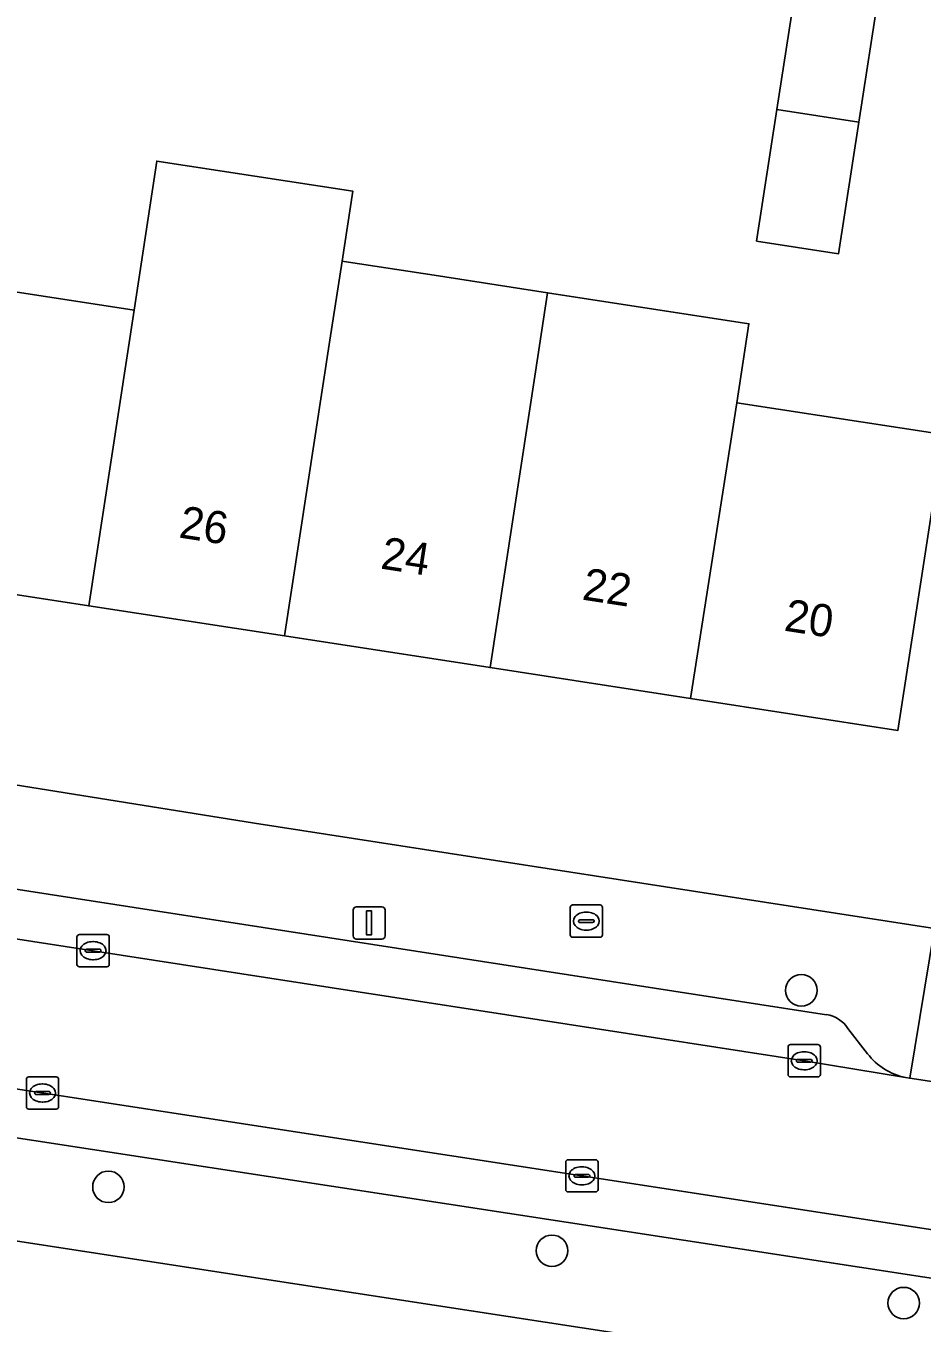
# Model space of a CAD drawing. Extents: x 161483 to 162250, y 379484 to 380833.
# Drawn here: x 162040.48 to 162068.29, y 380518.15 to 380558.39 of the extents above; entities that cross this region are included whole.
import ezdxf

# ---------------------------------------------------------------- set-up
doc = ezdxf.new("R2010")
doc.units = 0
for name, color, linetype in [('IMGEO_Boom', 7, 'Continuous'), ('IMGEO_Brandkraan', 7, 'Continuous'), ('IMGEO_Erf', 7, 'Continuous'), ('IMGEO_Kolk', 7, 'Continuous'), ('IMGEO_Lichtmast', 7, 'Continuous'), ('IMGEO_Pand', 7, 'Continuous'), ('IMGEO_Pand_nummerreeks', 7, 'Continuous'), ('IMGEO_Parkeervlak_open', 7, 'Continuous'), ('IMGEO_Rijbaan_lokaal_open', 7, 'Continuous'), ('IMGEO_Voetpad_open', 7, 'Continuous')]:
    doc.layers.add(name, color=color, linetype=linetype)

msp = doc.modelspace()

# ---------------------------------------------------------------- linework, layer by layer
at = {"layer": 'IMGEO_Boom'}
for centre in [(162064.543, 380528.469), (162043.038, 380522.375), (162056.802, 380520.392), (162067.719, 380518.769)]:
    msp.add_circle(centre, 0.489, dxfattribs=at)
at = {"layer": 'IMGEO_Brandkraan'}
for p, q in [((162057.369, 380530.192), (162057.369, 380531.044)), ((162057.444, 380531.118), (162058.296, 380531.118)), ((162057.857, 380530.898), (162057.882, 380530.898)), ((162058.37, 380531.044), (162058.37, 380530.192)), ((162057.628, 380530.612), (162057.628, 380530.624)), ((162058.066, 380530.575), (162057.668, 380530.575)), ((162057.671, 380530.661), (162058.069, 380530.661)), ((162058.112, 380530.624), (162058.112, 380530.612)), ((162058.296, 380530.118), (162057.444, 380530.118)), ((162057.88, 380530.338), (162057.855, 380530.338))]:
    msp.add_line(p, q, dxfattribs=at)
for points in [[(162057.369, 380530.192), (162057.369, 380531.044)], [(162057.444, 380531.118), (162058.296, 380531.118)], [(162058.37, 380531.044), (162058.37, 380530.192)], [(162058.296, 380530.118), (162057.444, 380530.118)]]:
    msp.add_lwpolyline(points, dxfattribs=at)
for centre, radius, start, end in [((162057.446, 380531.042), 0.0765, 91.552, 178.448), ((162057.446, 380531.042), 0.0765, 91.552, 178.448), ((162058.294, 380531.042), 0.0765, 1.552, 88.448), ((162058.294, 380531.042), 0.0765, 1.552, 88.448), ((162057.668, 380530.621), 0.0403, 85.8775, 175.7526), ((162057.665, 380530.611), 0.0366, 178.938, 274.7102), ((162058.069, 380530.618), 0.043, 264.8664, 352.4533), ((162058.073, 380530.623), 0.0386, 1.7309, 96.639), ((162057.446, 380530.194), 0.0765, 181.552, 268.448), ((162057.446, 380530.194), 0.0765, 181.552, 268.448), ((162058.294, 380530.194), 0.0765, 271.552, 358.448), ((162058.294, 380530.194), 0.0765, 271.552, 358.448)]:
    msp.add_arc(centre, radius, start, end, dxfattribs=at)
for centre, major_axis, ratio, start_param, end_param in [((162057.856, 380530.618), (-0.387, 0.002), 0.722429, 4.712389, 7.853982), ((162057.881, 380530.618), (-0.39, 0.002), 0.717154, 1.570796, 4.712389)]:
    msp.add_ellipse(centre, major_axis=major_axis, ratio=ratio, start_param=start_param, end_param=end_param, dxfattribs=at)
at = {"layer": 'IMGEO_Erf'}
for points in [[(162068.299, 380541.476), (162067.539, 380536.534), (162061.1, 380537.524), (162054.881, 380538.481), (162048.503, 380539.462), (162042.429, 380540.396), (162036.305, 380541.338), (162029.98, 380542.31), (162023.467, 380543.312), (162024.878, 380552.488), (162025.73, 380558.026), (162022.456, 380558.53), (162022.95, 380561.741), (162023.444, 380564.952), (162023.938, 380568.163), (162020.791, 380568.646), (162016.576, 380541.193)], [(162029.48, 380560.736), (162028.986, 380557.525), (162032.293, 380557.017), (162031.391, 380551.486), (162035.496, 380550.855), (162036.025, 380554.099), (162038.212, 380553.742), (162037.716, 380550.514), (162043.839, 380549.572), (162044.539, 380554.192), (162050.623, 380553.257), (162050.29, 380551.09), (162050.488, 380551.059), (162053.146, 380550.651), (162056.668, 380550.109), (162062.912, 380549.149), (162062.535, 380546.697), (162068.95, 380545.71)], [(162066.955, 380559.486), (162066.326, 380555.403), (162065.698, 380551.319), (162063.153, 380551.71), (162063.782, 380555.794), (162064.376, 380559.656)], [(162020.055, 380538.057), (162047.574, 380533.654), (162068.673, 380530.391)], [(162083.408, 380514.075), (162048.414, 380519.427), (162017.011, 380524.254)]]:
    msp.add_lwpolyline(points, dxfattribs=at)
at = {"layer": 'IMGEO_Kolk'}
for p, q in [((162042.061, 380529.275), (162042.061, 380530.127)), ((162042.136, 380530.201), (162042.988, 380530.201)), ((162042.549, 380529.981), (162042.574, 380529.981)), ((162043.062, 380530.127), (162043.062, 380529.275)), ((162042.32, 380529.695), (162042.32, 380529.707)), ((162042.758, 380529.658), (162042.36, 380529.658)), ((162042.363, 380529.744), (162042.761, 380529.744)), ((162042.804, 380529.707), (162042.804, 380529.695)), ((162042.988, 380529.201), (162042.136, 380529.201)), ((162042.572, 380529.421), (162042.547, 380529.421)), ((162064.205, 380526.787), (162065.057, 380526.787)), ((162064.13, 380525.861), (162064.13, 380526.713)), ((162064.432, 380526.33), (162064.83, 380526.33)), ((162064.618, 380526.567), (162064.643, 380526.567)), ((162065.131, 380526.713), (162065.131, 380525.861)), ((162064.389, 380526.281), (162064.389, 380526.293)), ((162064.827, 380526.244), (162064.429, 380526.244)), ((162064.641, 380526.007), (162064.616, 380526.007)), ((162064.873, 380526.293), (162064.873, 380526.281)), ((162040.492, 380524.86), (162040.492, 380525.712)), ((162040.567, 380525.786), (162041.419, 380525.786)), ((162040.98, 380525.566), (162041.005, 380525.566)), ((162041.493, 380525.712), (162041.493, 380524.86)), ((162065.057, 380525.787), (162064.205, 380525.787)), ((162040.751, 380525.28), (162040.751, 380525.292)), ((162041.189, 380525.243), (162040.791, 380525.243)), ((162040.794, 380525.329), (162041.192, 380525.329)), ((162041.235, 380525.292), (162041.235, 380525.28)), ((162041.419, 380524.786), (162040.567, 380524.786)), ((162041.003, 380525.006), (162040.978, 380525.006)), ((162057.23, 380522.291), (162057.23, 380523.143)), ((162057.305, 380523.217), (162058.157, 380523.217)), ((162058.231, 380523.143), (162058.231, 380522.291)), ((162057.489, 380522.711), (162057.489, 380522.723)), ((162057.532, 380522.76), (162057.93, 380522.76)), ((162057.718, 380522.997), (162057.743, 380522.997)), ((162057.973, 380522.723), (162057.973, 380522.711)), ((162057.927, 380522.674), (162057.529, 380522.674)), ((162057.741, 380522.437), (162057.716, 380522.437)), ((162058.157, 380522.217), (162057.305, 380522.217))]:
    msp.add_line(p, q, dxfattribs=at)
for points in [[(162042.061, 380529.275), (162042.061, 380530.127)], [(162042.136, 380530.201), (162042.988, 380530.201)], [(162043.062, 380530.127), (162043.062, 380529.275)], [(162042.988, 380529.201), (162042.136, 380529.201)], [(162064.205, 380526.787), (162065.057, 380526.787)], [(162064.13, 380525.861), (162064.13, 380526.713)], [(162065.131, 380526.713), (162065.131, 380525.861)], [(162040.492, 380524.86), (162040.492, 380525.712)], [(162040.567, 380525.786), (162041.419, 380525.786)], [(162041.493, 380525.712), (162041.493, 380524.86)], [(162065.057, 380525.787), (162064.205, 380525.787)], [(162041.419, 380524.786), (162040.567, 380524.786)], [(162057.23, 380522.291), (162057.23, 380523.143)], [(162057.305, 380523.217), (162058.157, 380523.217)], [(162058.231, 380523.143), (162058.231, 380522.291)], [(162058.157, 380522.217), (162057.305, 380522.217)]]:
    msp.add_lwpolyline(points, dxfattribs=at)
for centre, radius, start, end in [((162042.138, 380530.125), 0.0765, 91.552, 178.448), ((162042.138, 380530.125), 0.0765, 91.552, 178.448), ((162042.986, 380530.125), 0.0765, 1.552, 88.448), ((162042.986, 380530.125), 0.0765, 1.552, 88.448), ((162042.36, 380529.704), 0.0403, 85.8775, 175.7526), ((162042.357, 380529.694), 0.0366, 178.938, 274.7102), ((162042.761, 380529.701), 0.043, 264.8664, 352.4533), ((162042.765, 380529.706), 0.0386, 1.7309, 96.639), ((162042.138, 380529.277), 0.0765, 181.552, 268.448), ((162042.138, 380529.277), 0.0765, 181.552, 268.448), ((162042.986, 380529.277), 0.0765, 271.552, 358.448), ((162042.986, 380529.277), 0.0765, 271.552, 358.448), ((162064.207, 380526.711), 0.0765, 91.552, 178.448), ((162064.207, 380526.711), 0.0765, 91.552, 178.448), ((162065.055, 380526.711), 0.0765, 1.552, 88.448), ((162065.055, 380526.711), 0.0765, 1.552, 88.448), ((162064.429, 380526.29), 0.0403, 85.8775, 175.7526), ((162064.834, 380526.292), 0.0386, 1.7309, 96.639), ((162064.426, 380526.28), 0.0366, 178.938, 274.7102), ((162064.83, 380526.287), 0.043, 264.8664, 352.4533), ((162040.569, 380525.71), 0.0765, 91.552, 178.448), ((162040.569, 380525.71), 0.0765, 91.552, 178.448), ((162041.417, 380525.71), 0.0765, 1.552, 88.448), ((162041.417, 380525.71), 0.0765, 1.552, 88.448), ((162064.207, 380525.863), 0.0765, 181.552, 268.448), ((162064.207, 380525.863), 0.0765, 181.552, 268.448), ((162065.055, 380525.863), 0.0765, 271.552, 358.448), ((162065.055, 380525.863), 0.0765, 271.552, 358.448), ((162040.791, 380525.289), 0.0403, 85.8775, 175.7526), ((162040.788, 380525.279), 0.0366, 178.938, 274.7102), ((162041.192, 380525.286), 0.043, 264.8664, 352.4533), ((162041.196, 380525.291), 0.0386, 1.7309, 96.639), ((162040.569, 380524.862), 0.0765, 181.552, 268.448), ((162040.569, 380524.862), 0.0765, 181.552, 268.448), ((162041.417, 380524.862), 0.0765, 271.552, 358.448), ((162041.417, 380524.862), 0.0765, 271.552, 358.448), ((162057.307, 380523.141), 0.0765, 91.552, 178.448), ((162057.307, 380523.141), 0.0765, 91.552, 178.448), ((162058.155, 380523.141), 0.0765, 1.552, 88.448), ((162058.155, 380523.141), 0.0765, 1.552, 88.448), ((162057.529, 380522.72), 0.0403, 85.8775, 175.7526), ((162057.526, 380522.71), 0.0366, 178.938, 274.7102), ((162057.93, 380522.717), 0.043, 264.8664, 352.4533), ((162057.934, 380522.722), 0.0386, 1.7309, 96.639), ((162057.307, 380522.293), 0.0765, 181.552, 268.448), ((162057.307, 380522.293), 0.0765, 181.552, 268.448), ((162058.155, 380522.293), 0.0765, 271.552, 358.448), ((162058.155, 380522.293), 0.0765, 271.552, 358.448)]:
    msp.add_arc(centre, radius, start, end, dxfattribs=at)
for centre, major_axis, ratio, start_param, end_param in [((162042.548, 380529.701), (-0.387, 0.002), 0.722429, 4.712389, 7.853982), ((162042.573, 380529.701), (-0.39, 0.002), 0.717154, 1.570796, 4.712389), ((162064.617, 380526.287), (-0.387, 0.002), 0.722429, 4.712389, 7.853982), ((162064.642, 380526.287), (-0.39, 0.002), 0.717154, 1.570796, 4.712389), ((162040.979, 380525.286), (-0.387, 0.002), 0.722429, 4.712389, 7.853982), ((162041.004, 380525.286), (-0.39, 0.002), 0.717154, 1.570796, 4.712389), ((162057.717, 380522.717), (-0.387, 0.002), 0.722429, 4.712389, 7.853982), ((162057.742, 380522.717), (-0.39, 0.002), 0.717154, 1.570796, 4.712389)]:
    msp.add_ellipse(centre, major_axis=major_axis, ratio=ratio, start_param=start_param, end_param=end_param, dxfattribs=at)
at = {"layer": 'IMGEO_Lichtmast'}
for p, q in [((162050.631, 380530.163), (162050.631, 380530.963)), ((162050.631, 380530.963), (162050.631, 380530.163)), ((162050.731, 380531.063), (162051.521, 380531.063)), ((162051.521, 380531.063), (162050.731, 380531.063)), ((162051.621, 380530.963), (162051.621, 380530.163)), ((162051.621, 380530.163), (162051.621, 380530.963)), ((162051.521, 380530.063), (162050.731, 380530.063)), ((162050.731, 380530.063), (162051.521, 380530.063))]:
    msp.add_line(p, q, dxfattribs=at)
msp.add_lwpolyline([(162051.051, 380530.938), (162051.201, 380530.938), (162051.201, 380530.188), (162051.051, 380530.188), (162051.051, 380530.938)], dxfattribs=at)
for centre, start, end in [((162050.731, 380530.963), 90, 180), ((162050.731, 380530.963), 90, 180), ((162051.521, 380530.963), 0, 90), ((162051.521, 380530.963), 360, 90), ((162050.731, 380530.163), 180, 270), ((162050.731, 380530.163), 180, 270), ((162051.521, 380530.163), 270, 0), ((162051.521, 380530.163), 270, 0)]:
    msp.add_arc(centre, 0.1, start, end, dxfattribs=at)
at = {"layer": 'IMGEO_Pand'}
for points in [[(162064.485, 380559.866), (162064.41, 380559.878), (162064.376, 380559.656), (162063.782, 380555.794), (162066.326, 380555.403), (162066.955, 380559.486)], [(162066.326, 380555.403), (162063.782, 380555.794), (162063.153, 380551.71), (162065.698, 380551.319)], [(162049.913, 380548.638), (162050.29, 380551.09), (162050.623, 380553.257), (162044.539, 380554.192), (162043.839, 380549.572), (162042.429, 380540.396), (162048.503, 380539.462)], [(162056.291, 380547.657), (162056.668, 380550.109), (162053.146, 380550.651), (162050.488, 380551.059), (162050.29, 380551.09), (162049.913, 380548.638), (162048.503, 380539.462), (162054.881, 380538.481)], [(162037.716, 380550.514), (162036.305, 380541.338), (162042.429, 380540.396), (162043.839, 380549.572)], [(162062.535, 380546.697), (162062.912, 380549.149), (162056.668, 380550.109), (162056.291, 380547.657), (162054.881, 380538.481), (162061.1, 380537.524)], [(162061.1, 380537.524), (162067.539, 380536.534), (162068.299, 380541.476), (162068.95, 380545.71), (162062.535, 380546.697)]]:
    msp.add_lwpolyline(points, close=True, dxfattribs=at)
at = {"layer": 'IMGEO_Parkeervlak_open'}
for points in [[(162065.32, 380527.716), (162021.745, 380534.461)], [(162018.76, 380533.354), (162021.624, 380532.93), (162042.562, 380529.7), (162064.631, 380526.286), (162067.776, 380525.767)], [(162080.497, 380519.269), (162075.541, 380519.981), (162057.731, 380522.718), (162021.158, 380528.329), (162017.981, 380528.846)], [(162066.596, 380526.504), (162065.981, 380527.291)], [(162020.552, 380526.903), (162077.4, 380518.184)]]:
    msp.add_lwpolyline(points, dxfattribs=at)
for centre, radius, start, end in [((162065.202, 380526.806), 0.918, 31.9144, 82.6064), ((162068.164, 380527.702), 1.973, 217.3716, 258.6525)]:
    msp.add_arc(centre, radius, start, end, dxfattribs=at)
at = {"layer": 'IMGEO_Rijbaan_lokaal_open'}
msp.add_lwpolyline([(162080.857, 380523.769), (162067.905, 380525.746), (162067.776, 380525.767), (162064.631, 380526.286), (162042.562, 380529.7), (162021.624, 380532.93), (162018.76, 380533.354), (162017.981, 380528.846), (162021.158, 380528.329), (162057.731, 380522.718), (162075.541, 380519.981), (162080.497, 380519.269), (162083.469, 380518.831)], dxfattribs=at)
at = {"layer": 'IMGEO_Voetpad_open'}
for points in [[(162067.776, 380525.767), (162067.905, 380525.746), (162068.673, 380530.391), (162047.574, 380533.654), (162020.055, 380538.057)], [(162021.745, 380534.461), (162065.32, 380527.716)], [(162065.981, 380527.291), (162066.596, 380526.504)], [(162077.4, 380518.184), (162020.552, 380526.903)], [(162017.011, 380524.254), (162048.414, 380519.427), (162083.408, 380514.075), (162088.664, 380513.058)]]:
    msp.add_lwpolyline(points, dxfattribs=at)
msp.add_lwpolyline([(162081.595, 380528.392), (162068.673, 380530.391), (162067.905, 380525.746), (162080.857, 380523.769)], close=True, dxfattribs=at)
for centre, radius, start, end in [((162065.202, 380526.806), 0.918, 31.9144, 82.6064), ((162068.164, 380527.702), 1.973, 217.3716, 258.6525)]:
    msp.add_arc(centre, radius, start, end, dxfattribs=at)

# ---------------------------------------------------------------- texts
at = {"layer": 'IMGEO_Pand_nummerreeks'}
for s, rotation, p in [('26', 351.2567, (162045.196, 380542.52)), ('24', 351.2567, (162051.455, 380541.557)), ('22', 351.2567, (162057.712, 380540.594)), ('20', 351.2568, (162063.978, 380539.631))]:
    msp.add_text(s, height=1, rotation=rotation, dxfattribs=at).set_placement(p)

doc.saveas('drawing.dxf')
